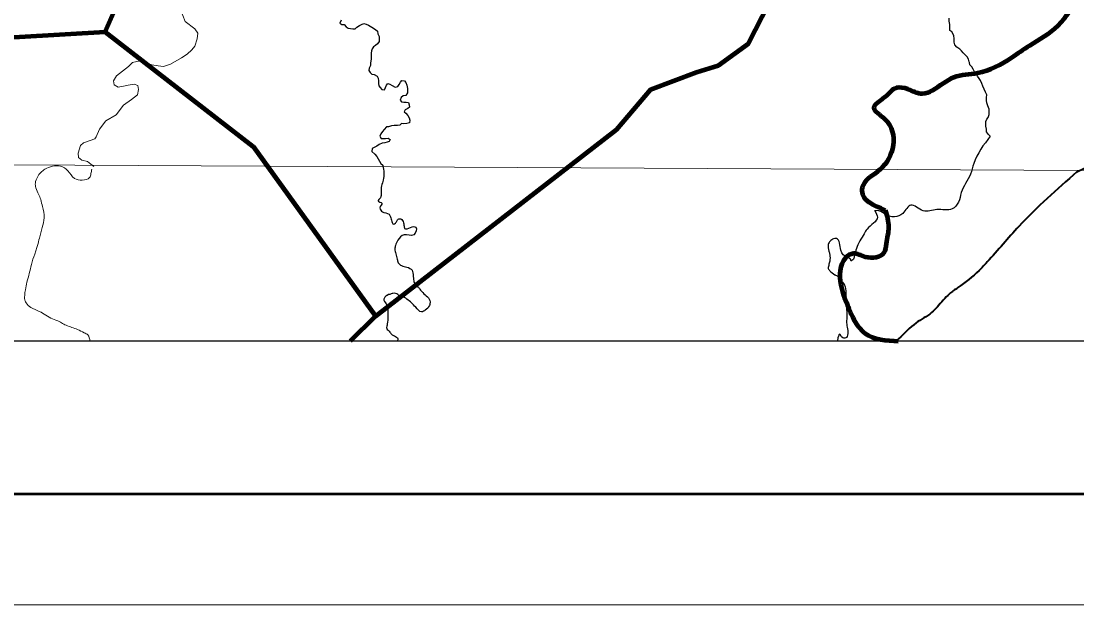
# Model space of a CAD drawing. Extents: x 553962 to 842807, y 8883888 to 9032388.
# Drawn here: x 738822 to 762624, y 8883888 to 8897058 of the extents above; entities that cross this region are included whole.
import ezdxf

# ---------------------------------------------------------------- set-up
doc = ezdxf.new("R2010")
doc.units = 0
doc.header["$LTSCALE"] = 150
for name, color, linetype, lineweight in [('1', 7, 'Continuous', 13), ('12', 7, 'Continuous', 25), ('14', 7, 'Continuous', 13), ('24', 7, 'Continuous', 25), ('3', 7, 'Continuous', 13), ('9', 7, 'Continuous', 90)]:
    doc.layers.add(name, color=color, linetype=linetype, lineweight=lineweight)

msp = doc.modelspace()

# ---------------------------------------------------------------- linework, layer by layer
at = {"layer": '1'}
msp.add_lwpolyline([(564751.7, 8894587.5), (664411.9, 8894209.9), (791388.5, 8893536.2)], dxfattribs=at)
at = {"layer": '12', "lineweight": 40}
for points in [[(762623.9, 8893658.6), (765112.7, 8894889), (765616.1, 8895112.7), (766035.6, 8895168.6), (766622.8, 8895168.6), (767098.2, 8895308.5), (767433.8, 8895644), (767797.3, 8896343.2), (767965.1, 8896650.8), (768216.8, 8896818.6), (768636.3, 8897489.7), (769335.4, 8898552.4), (769698.9, 8899027.8), (770118.4, 8899810.8), (770454, 8900314.2), (770957.3, 8900677.7), (771712.4, 8900845.5), (772663.2, 8901013.3), (773474.2, 8900985.3), (774089.4, 8900957.3), (774760.5, 8900621.8), (775208, 8900454), (775431.7, 8900426), (775851.2, 8900733.6), (776242.7, 8901013.3), (776578.2, 8900985.3), (777025.7, 8900873.4), (777193.5, 8900929.4), (777277.3, 8901125.1), (777221.4, 8901460.7), (777277.3, 8901964.1), (777221.4, 8902439.5), (777081.6, 8902691.1), (777165.5, 8902914.9), (777417.2, 8903474.2), (777836.6, 8904201.2), (778228.2, 8904648.7), (778591.7, 8904956.3), (779254.3, 8905013.8), (779906, 8904928.3), (780814.8, 8904826.8)], [(762623.9, 8893658.6), (761315.8, 8892425.6), (760604.9, 8891624.4), (760419.8, 8891432.1), (759942.6, 8891046.2), (759749.1, 8890905.2), (759478.8, 8890608.7), (759346.9, 8890480.8), (758997.3, 8890248.5), (758602.6, 8889890.2), (758543.6, 8889836.8)]]:
    msp.add_spline(points, degree=3, dxfattribs=at)
at = {"layer": '14'}
msp.add_lwpolyline([(740463, 8893777.9), (740392, 8893831.3), (740315.8, 8893892.6), (740193.7, 8893918.3), (740112.4, 8893979.6), (740107.7, 8894081.4), (740164.3, 8894249.4), (740225.7, 8894315.6), (740378.7, 8894361.1), (740480.7, 8894401.7), (740516.6, 8894447.5), (740588.5, 8894620.5), (740731.8, 8894808.8), (740966.7, 8894940.8), (741130.5, 8895164.6), (741309.3, 8895291.6), (741447.2, 8895398.4), (741468, 8895515.5), (741453.1, 8895602.1), (741371.7, 8895632.8), (741234.1, 8895612.7), (741132.1, 8895587.4), (741009.7, 8895567.3), (740918.2, 8895623.5), (740908.4, 8895710.1), (740969.9, 8895827.1), (741245.8, 8896030.4), (741332.7, 8896127), (741501, 8896162.4), (741587.4, 8896116.4), (741658.7, 8896111.1), (741765.6, 8896075.3), (741908.1, 8896049.6), (742030.3, 8896034.1), (742188.4, 8896089.8), (742438.6, 8896232), (742566.2, 8896313.2), (742668.5, 8896409.8), (742740.1, 8896496.3), (742791.7, 8896659.2), (742802.3, 8896786.6), (742741.6, 8896883.4), (742523.1, 8897046.9), (742417.1, 8897322.1)], dxfattribs=at)
msp.add_spline([(740417.8, 8893718), (740395, 8893617.9), (740366.3, 8893527), (740201.3, 8893471.8), (740024.2, 8893508.9), (739877.2, 8893682.8), (739707.5, 8893786.1), (739358.5, 8893717.2), (739264.2, 8893644.1), (739189.2, 8893539.6), (739143.8, 8893408.5), (739155.2, 8893295.7), (739216.5, 8893150.5), (739263.3, 8893031.3), (739303.8, 8892876.6), (739340.8, 8892619.9), (739297.6, 8892401.9), (739233.3, 8892164.3), (739191.8, 8891997.3), (739163, 8891901.3), (739128.9, 8891800.4), (739054.6, 8891568.2), (739006.8, 8891365.7), (738954.1, 8891168.5), (738917.5, 8890996.2), (738902.9, 8890869.1), (738913.8, 8890741), (738932.9, 8890704.5), (739041.4, 8890598.4), (739232.1, 8890509.7), (739532.1, 8890340.4), (739683, 8890283.8), (739782.9, 8890223.9), (739838, 8890196.4), (740094.7, 8890100.1), (740245.1, 8890028.2), (740325, 8889979.3), (740376.2, 8889839.6), (740376.7, 8889836.8)], degree=3, dxfattribs=at)
at = {"layer": '24'}
for points in [[(746035.7, 8897076.2), (746009.8, 8897015.2), (746050.3, 8896979.3), (746106.2, 8896978.9), (746146.5, 8896927.7), (746197.2, 8896901.9), (746248, 8896891.4), (746298.8, 8896880.9), (746349.7, 8896880.6), (746390.6, 8896921.1), (746451.9, 8896956.3), (746497.9, 8896981.5), (746548.9, 8897006.6), (746599.6, 8896985.9), (746655.5, 8896970.3), (746726.3, 8896918.9), (746812.5, 8896872.5), (746857.9, 8896831.5), (746867.7, 8896770.3), (746892.7, 8896714.1), (746897.4, 8896647.8), (746891.9, 8896596.9), (746856, 8896546.2), (746815.1, 8896510.8), (746764, 8896480.6), (746738.2, 8896434.9), (746722.6, 8896384.1), (746717.2, 8896333.2), (746716.7, 8896261.9), (746711.2, 8896200.8), (746695.4, 8896119.4), (746695, 8896058.2), (746669.1, 8895997.3), (746663.6, 8895941.3), (746688.8, 8895895.3), (746729.2, 8895864.4), (746785.1, 8895853.9), (746845.9, 8895817.9), (746871, 8895771.9), (746880.8, 8895710.7), (746880.3, 8895649.5), (746885.1, 8895598.6), (746915.3, 8895557.6), (746955.7, 8895511.5), (747011.6, 8895511.2), (747037.4, 8895556.8), (747058.1, 8895612.8), (747088.9, 8895653.3), (747134.5, 8895632.6), (747185.2, 8895601.7), (747251.1, 8895565.7), (747312.2, 8895585.7), (747343.1, 8895631.3), (747373.9, 8895676.9), (747404.7, 8895717.5), (747465.7, 8895712), (747495.9, 8895671.1), (747515.9, 8895614.9), (747530.6, 8895538.4), (747530.2, 8895487.5), (747529.9, 8895436.5), (747493.9, 8895380.7), (747432.8, 8895370.9), (747391.9, 8895335.5), (747371.1, 8895274.5), (747401.3, 8895233.6), (747452.2, 8895228.2), (747503, 8895227.8), (747553.9, 8895222.4), (747573.8, 8895166.3), (747578.6, 8895115.3), (747537.7, 8895085), (747481.5, 8895059.9), (747460.9, 8895014.2), (747496.2, 8894978.3), (747541.7, 8894932.2), (747566.7, 8894876), (747586.7, 8894819.8), (747576.1, 8894763.8)], [(760198.5, 8896138.7), (760178.6, 8896200), (760148.5, 8896251.1), (760113.2, 8896292), (760057.6, 8896343.3), (760022.3, 8896384.3), (759981.9, 8896425.3), (759916.1, 8896471.5), (759875.8, 8896522.7), (759855.9, 8896583.9), (759856.4, 8896660.3), (759851.8, 8896731.6), (759806.7, 8896813.4), (759761.2, 8896849.3), (759761.7, 8896925.7), (759762.1, 8896981.7), (759747.3, 8897053.1), (759747.8, 8897124.4)], [(760669.8, 8894460.4), (760629.4, 8894496.3), (760589.1, 8894557.7), (760584.5, 8894618.8), (760569.7, 8894685.1), (760570, 8894736), (760570.4, 8894792), (760591.1, 8894842.8), (760627, 8894883.3), (760642.7, 8894949.4), (760648.3, 8895020.7), (760648.7, 8895071.6), (760618.7, 8895148.2), (760593.8, 8895214.5), (760589.1, 8895270.6), (760589.5, 8895336.8), (760590, 8895397.9), (760564.9, 8895454.1), (760534.9, 8895520.4), (760504.8, 8895586.8), (760479.8, 8895648.1), (760449.8, 8895714.5), (760419.6, 8895760.5), (760384.4, 8895816.8), (760364.4, 8895862.7), (760313.9, 8895913.9), (760288.9, 8895975.2), (760253.7, 8896026.4), (760213.3, 8896072.4), (760202.7, 8896122), (760198.5, 8896138.7)], [(747576.1, 8894763.8), (747515, 8894748.9), (747453.9, 8894739.2), (747398, 8894749.7), (747357.1, 8894714.3), (747306.2, 8894704.4), (747234.9, 8894699.8), (747168.8, 8894695.1), (747107.6, 8894675.2), (747056.7, 8894670.4), (747005.5, 8894614.7), (746969.5, 8894569.1), (746928.5, 8894518.4), (746907.8, 8894462.5), (746937.9, 8894411.4), (746988.8, 8894411), (747039.7, 8894410.7), (747095.6, 8894415.4), (747141.2, 8894389.7), (747120.6, 8894344), (747074.7, 8894323.9), (747023.7, 8894314), (746962.6, 8894304.2), (746891.2, 8894274.1), (746840.1, 8894233.7), (746794.2, 8894213.6), (746738, 8894183.4), (746732.5, 8894117.2), (746793.1, 8894055.7), (746838.5, 8894004.5), (746868.6, 8893948.3), (746903.9, 8893897.1), (746934.1, 8893846), (746974.5, 8893805), (746979.5, 8893799.8)]]:
    msp.add_lwpolyline(points, dxfattribs=at)
for points in [[(760669.8, 8894460.4), (760299.6, 8893846.9), (760224.9, 8893604.5), (760016.8, 8893188.3), (759953.2, 8892971), (759815.5, 8892822.9), (759468.2, 8892805), (759156.4, 8892780.7), (758880.5, 8892908.3), (758700.6, 8892720.8), (758514.3, 8892640.8), (758277.3, 8892715.9), (758121.6, 8892782.9), (758060.2, 8892775)], [(746979.5, 8893799.8), (746986.5, 8893472.8), (746946.2, 8893341.5), (746940.6, 8893178.3), (746921.6, 8893071.8), (746873.1, 8892996.9), (746953.2, 8892953.1), (746908.6, 8892842.4), (746932.2, 8892790.5), (746966.7, 8892753.5), (747117.8, 8892702), (747151.5, 8892644.6), (747178.3, 8892536.3), (747217.1, 8892478.7), (747258.7, 8892502.7), (747285.1, 8892527.3), (747322.8, 8892587.2), (747384.3, 8892595.2), (747442.4, 8892506.2), (747459.4, 8892408.6), (747468.7, 8892382.7), (747601.9, 8892403.3), (747719.4, 8892409.2), (747672.7, 8892237.3), (747458.7, 8892240.1), (747316.6, 8892112.5), (747261.6, 8891997.1), (747248.6, 8891915.8), (747270.3, 8891807.8), (747301.9, 8891689.2), (747324.6, 8891606.6), (747398.8, 8891542.6), (747519.9, 8891507.5), (747634.7, 8891436.9), (747660.9, 8891308.3), (747729.8, 8891091.3), (747764.6, 8891064.5), (747813.7, 8891011.6), (747877.2, 8890932.7), (748043.5, 8890727.4), (748025.2, 8890641.2), (747934.9, 8890537.3), (747847, 8890499.7), (747718, 8890601.5), (747520.5, 8890787.5), (747410.2, 8890842.6), (747379.7, 8890843.7), (747314.9, 8890886.9), (747203.8, 8890916.5), (747131.6, 8890893.7), (747085.1, 8890874.9), (747079.8, 8890870), (747064.4, 8890865.5), (747033, 8890841.1), (747000.5, 8890786.1), (747052.8, 8890677), (747089.2, 8890553.1), (747088.7, 8890389.7), (747077.9, 8890226.6), (747064.2, 8890125), (747137.8, 8890040.6), (747176.7, 8889988.1), (747236.8, 8889955.3), (747316.1, 8889891.1), (747301, 8889836.8)], [(758066.8, 8892775.8), (758126.7, 8892634.7), (757893.1, 8892367.5), (757828.3, 8892262.6), (757653.6, 8891926.9), (757612.3, 8891765), (757584.2, 8891689.4), (757552.4, 8891654.8), (757531.8, 8891650.5), (757527.3, 8891666), (757447.8, 8891725.1), (757305.6, 8891888.6), (757202.6, 8892152.8), (757136.1, 8892145.1), (757063, 8892096.7), (757019.6, 8892021.7), (757034.7, 8891867.9), (757052.4, 8891790.7), (757052.4, 8891642.6), (757028.7, 8891546.4), (757025.7, 8891459.7), (757050.1, 8891428.2), (757169.2, 8891337), (757184.2, 8891326.2), (757219.3, 8891309.6), (757272.4, 8891225.9), (757336.7, 8891167.4), (757408.1, 8891021.8), (757416.7, 8890827.4), (757428.7, 8890586.9), (757438.3, 8890423.2), (757432.5, 8890254.9), (757453.3, 8889973.2), (757431.2, 8889923), (757344.3, 8889916), (757270.6, 8889995.3), (757230.9, 8889879.3), (757225.1, 8889859.1), (757205.4, 8889836.8)]]:
    msp.add_spline(points, degree=3, dxfattribs=at)
at = {"layer": '3'}
msp.add_lwpolyline([(842807.3, 9032387.8), (842807.3, 8883887.8), (553961.7, 8883887.8), (553961.7, 9032387.8)], close=True, dxfattribs=at)
at = {"layer": '3', "lineweight": 53}
msp.add_lwpolyline([(840307.3, 9029887.8), (840307.3, 8886387.8), (560211.7, 8886387.8), (560211.7, 9029887.8)], close=True, dxfattribs=at)
at = {"layer": '3', "lineweight": 25}
msp.add_lwpolyline([(563033.9, 9026438.8), (793061.1, 9026438.8), (793495.6, 8889836.8), (563468.3, 8889836.8)], close=True, dxfattribs=at)
at = {"layer": '9'}
msp.add_line((746801.1, 8890392.2), (746237.5, 8889836.8), dxfattribs=at)
msp.add_line((746801.1, 8890392.2), (746237.5, 8889836.8), dxfattribs=at)
for points in [[(746808.9, 8890399.8), (752241.5, 8894614.2), (753009.4, 8895516.7), (754051.4, 8895909.3), (754534, 8896055.4), (755222.3, 8896553.7), (755686.3, 8897459.8), (755895.2, 8898166.4), (755953.2, 8899001.4), (756092.4, 8900844.6)], [(746808.9, 8890399.8), (752241.5, 8894614.2), (753009.4, 8895516.7), (754051.4, 8895909.3), (754534, 8896055.4), (755222.3, 8896553.7), (755686.3, 8897459.8), (755895.2, 8898166.4), (755953.2, 8899001.4), (756092.4, 8900844.6)], [(724638.9, 8891123.6), (729122.2, 8896139.1), (740717.5, 8896813.6), (741371.9, 8898310.2)], [(740717.5, 8896813.6), (744056.4, 8894231.8), (746808.9, 8890399.8), (746801.2, 8890392.2)], [(740717.5, 8896813.6), (744056.4, 8894231.8), (746808.9, 8890399.8), (746801.2, 8890392.2)]]:
    msp.add_lwpolyline(points, dxfattribs=at)
for points in [[(764276.3, 8901580.2), (763940.4, 8899918), (763627.1, 8898858.1), (762679, 8897628.6), (762191.8, 8896950.7), (761554.5, 8896502.6), (761146.8, 8896228.9), (760383.8, 8895883.5), (759851.1, 8895788.7), (759367.2, 8895490.6), (759138.5, 8895417.4), (758810.2, 8895522.7), (758557.1, 8895551), (758302, 8895351.5), (758046.5, 8895101.3), (758297.6, 8894845), (758186.2, 8893706.7), (757803.1, 8893356.8), (757776.7, 8893230.5), (758304.8, 8892793.6)], [(764276.3, 8901580.2), (763940.4, 8899918), (763627.1, 8898858.1), (762679, 8897628.6), (762191.8, 8896950.7), (761554.5, 8896502.6), (761146.8, 8896228.9), (760383.8, 8895883.5), (759851.1, 8895788.7), (759367.2, 8895490.6), (759138.5, 8895417.4), (758810.2, 8895522.7), (758557.1, 8895551), (758302, 8895351.5), (758046.5, 8895101.3), (758297.6, 8894845), (758186.2, 8893706.7), (757803.1, 8893356.8), (757776.7, 8893230.5), (758304.8, 8892793.6)], [(758304.8, 8892793.6), (758377.4, 8892412.8), (758323.4, 8892033.6), (758270.9, 8891831.6), (757864.8, 8891735.2), (757586.9, 8891814.6), (757408.7, 8891715.4), (757302, 8891108.9), (757449.9, 8890651.2), (757599, 8890320.2), (757849.6, 8890013.3), (758597.3, 8889836.8)], [(758304.8, 8892793.6), (758377.4, 8892412.8), (758323.4, 8892033.6), (758270.9, 8891831.6), (757864.8, 8891735.2), (757586.9, 8891814.6), (757408.7, 8891715.4), (757302, 8891108.9), (757449.9, 8890651.2), (757599, 8890320.2), (757849.6, 8890013.3), (758597.3, 8889836.8)]]:
    msp.add_spline(points, degree=3, dxfattribs=at)

doc.saveas('drawing.dxf')
